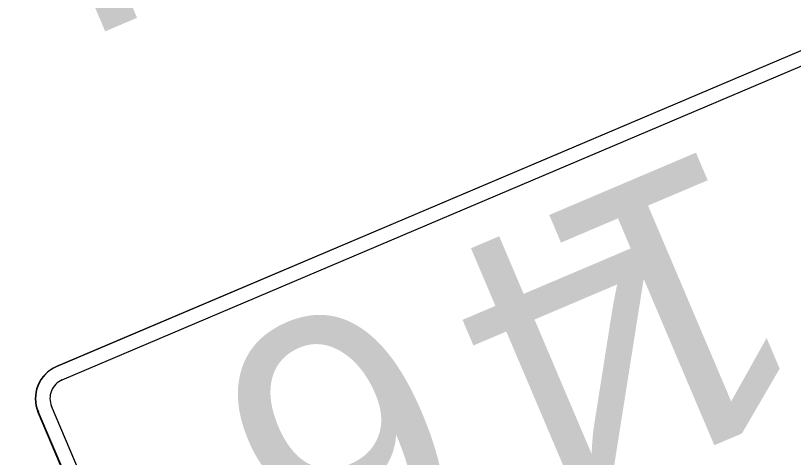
# Model space of a CAD drawing. Extents: x 1581789 to 1622364, y 1043167 to 1103486.
# Drawn here: x 1611251.86 to 1611265.93, y 1092701.48 to 1092709.47 of the extents above; entities that cross this region are included whole.
import ezdxf

# ---------------------------------------------------------------- set-up
doc = ezdxf.new("R2010")
doc.units = 0
doc.layers.add('RD_PD_PatLn2', color=7, linetype='Continuous')

msp = doc.modelspace()

# ---------------------------------------------------------------- linework, layer by layer
at = {"layer": 'RD_PD_PatLn2'}
for p, q in [((1611266.781, 1092709.144), (1611252.599, 1092703.122)), ((1611266.789, 1092709.147), (1611259.645, 1092706.114)), ((1611259.645, 1092706.114), (1611252.607, 1092703.125)), ((1611252.268, 1092702.303), (1611255.688, 1092694.249)), ((1611252.275, 1092702.306), (1611255.695, 1092694.252))]:
    msp.add_line(p, q, dxfattribs=at)
for points in [[(1611252.709, 1092702.886), (1611259.746, 1092705.874), (1611266.89, 1092708.908)], [(1611255.506, 1092695.365), (1611252.515, 1092702.408)]]:
    msp.add_lwpolyline(points, dxfattribs=at)
for centre, radius in [((1611252.844, 1092702.547), 0.625), ((1611252.851, 1092702.55), 0.625), ((1611252.851, 1092702.55), 0.365)]:
    msp.add_arc(centre, radius, 113.0073, 203.0075, dxfattribs=at)

# ---------------------------------------------------------------- texts
for s, height, p in [('u', 5.333, (1611255.079, 1092714.315)), ('1', 5, (1611264.638, 1092707.194)), ('4', 5, (1611262.747, 1092706.39)), ('6', 5, (1611258.591, 1092704.626))]:
    msp.add_text(s, height=height, rotation=203.0073, dxfattribs=at).set_placement(p)

doc.saveas('drawing.dxf')
